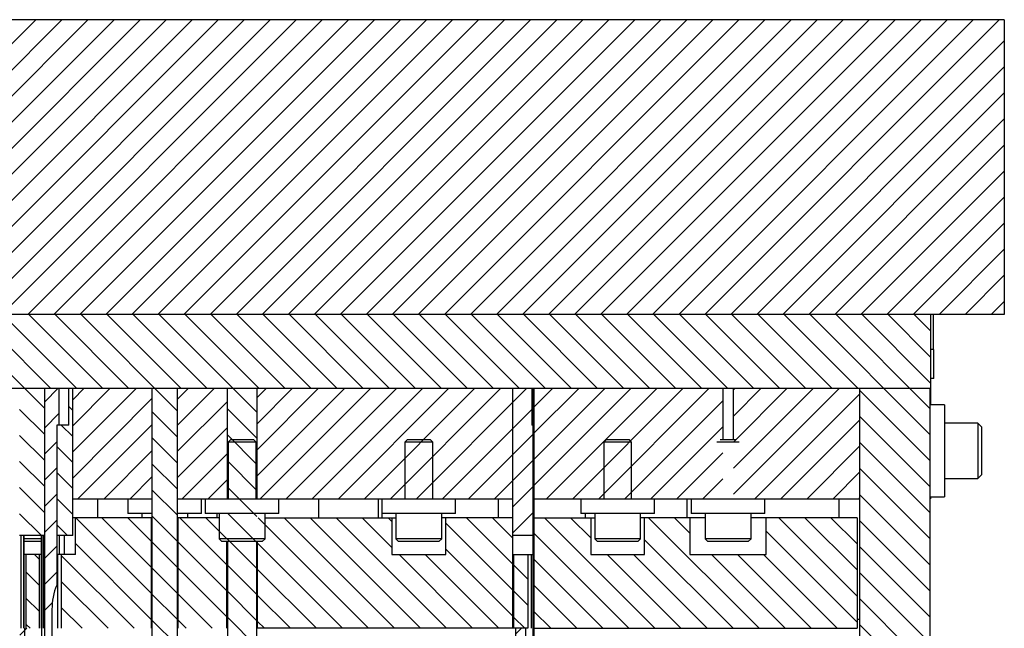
# Model space of a CAD drawing. Header units: inches. Extents: x 1880 to 2363, y -453 to -54.
# Tile 464 of 656: x 1903.49 to 1910.18, y -136.8 to -132.67. Entities that reach past the tile are written whole.
import ezdxf

# ---------------------------------------------------------------- set-up
doc = ezdxf.new("R2010")
doc.units = ezdxf.units.IN
doc.header["$LTSCALE"] = 0.5
doc.header["$MEASUREMENT"] = 0
doc.layers.add('SID-M-F', color=202, linetype='Continuous')
doc.layers.add('SID-M-S', color=105, linetype='Continuous')

msp = doc.modelspace()

# ---------------------------------------------------------------- linework, layer by layer
at = {"layer": 'SID-M-F', "linetype": 'Continuous'}
for p, q in [((1901.60305, -134.66802), (1903.60305, -132.66802)), ((1901.77983, -134.66802), (1903.77983, -132.66802)), ((1901.9566, -134.66802), (1903.9566, -132.66802)), ((1902.13338, -134.66802), (1904.13338, -132.66802)), ((1902.31016, -134.66802), (1904.31016, -132.66802)), ((1902.48693, -134.66802), (1904.48693, -132.66802)), ((1902.66371, -134.66802), (1904.66371, -132.66802)), ((1902.84049, -134.66802), (1904.84049, -132.66802)), ((1903.01726, -134.66802), (1905.01726, -132.66802)), ((1903.19404, -134.66802), (1905.19404, -132.66802)), ((1903.37082, -134.66802), (1905.37082, -132.66802)), ((1903.54759, -134.66802), (1905.54759, -132.66802)), ((1903.72437, -134.66802), (1905.72437, -132.66802)), ((1903.90115, -134.66802), (1905.90115, -132.66802)), ((1904.07792, -134.66802), (1906.07792, -132.66802)), ((1904.2547, -134.66802), (1906.2547, -132.66802)), ((1904.43148, -134.66802), (1906.43148, -132.66802)), ((1904.60825, -134.66802), (1906.60825, -132.66802)), ((1904.78503, -134.66802), (1906.78503, -132.66802)), ((1904.96181, -134.66802), (1906.96181, -132.66802)), ((1905.13858, -134.66802), (1907.13858, -132.66802)), ((1905.31536, -134.66802), (1907.31536, -132.66802)), ((1905.49214, -134.66802), (1907.49214, -132.66802)), ((1905.66891, -134.66802), (1907.66891, -132.66802)), ((1905.84569, -134.66802), (1907.84569, -132.66802)), ((1906.02247, -134.66802), (1908.02247, -132.66802)), ((1906.19924, -134.66802), (1908.19924, -132.66802)), ((1906.37602, -134.66802), (1908.37602, -132.66802)), ((1906.5528, -134.66802), (1908.5528, -132.66802)), ((1906.72957, -134.66802), (1908.72957, -132.66802)), ((1906.90635, -134.66802), (1908.90635, -132.66802)), ((1907.08313, -134.66802), (1909.08313, -132.66802)), ((1907.2599, -134.66802), (1909.2599, -132.66802)), ((1907.43668, -134.66802), (1909.43668, -132.66802)), ((1907.61346, -134.66802), (1909.61346, -132.66802)), ((1907.79023, -134.66802), (1909.79023, -132.66802)), ((1907.96701, -134.66802), (1909.96701, -132.66802)), ((1908.14379, -134.66802), (1910.14379, -132.66802)), ((1908.32056, -134.66802), (1910.17767, -132.81092)), ((1908.49734, -134.66802), (1910.17767, -132.98769)), ((1908.67412, -134.66802), (1910.17767, -133.16447)), ((1908.85089, -134.66802), (1910.17767, -133.34125)), ((1909.02767, -134.66802), (1910.17767, -133.51802)), ((1909.20445, -134.66802), (1910.17767, -133.6948)), ((1909.38122, -134.66802), (1910.17767, -133.87158)), ((1909.558, -134.66802), (1910.17767, -134.04835)), ((1909.73478, -134.66802), (1910.17767, -134.22513)), ((1909.91155, -134.66802), (1910.17767, -134.40191)), ((1910.08833, -134.66802), (1910.17767, -134.57868)), ((1903.66267, -135.30516), (1903.02552, -134.66802)), ((1903.7023, -135.16802), (1903.2023, -134.66802)), ((1903.87908, -135.16802), (1903.37908, -134.66802)), ((1904.05585, -135.16802), (1903.55585, -134.66802)), ((1904.23263, -135.16802), (1903.73263, -134.66802)), ((1904.56417, -135.32278), (1903.90941, -134.66802)), ((1904.58618, -135.16802), (1904.08618, -134.66802)), ((1904.76296, -135.16802), (1904.26296, -134.66802)), ((1905.10267, -135.33095), (1904.43974, -134.66802)), ((1905.11651, -135.16802), (1904.61651, -134.66802)), ((1905.29329, -135.16802), (1904.79329, -134.66802)), ((1905.47007, -135.16802), (1904.97007, -134.66802)), ((1905.64684, -135.16802), (1905.14684, -134.66802)), ((1905.82362, -135.16802), (1905.32362, -134.66802)), ((1906.0004, -135.16802), (1905.5004, -134.66802)), ((1906.17717, -135.16802), (1905.67717, -134.66802)), ((1906.35395, -135.16802), (1905.85395, -134.66802)), ((1906.53073, -135.16802), (1906.03073, -134.66802)), ((1906.7075, -135.16802), (1906.2075, -134.66802)), ((1906.88428, -135.16802), (1906.38428, -134.66802)), ((1907.06106, -135.16802), (1906.56106, -134.66802)), ((1907.23783, -135.16802), (1906.73783, -134.66802)), ((1907.41461, -135.16802), (1906.91461, -134.66802)), ((1907.59139, -135.16802), (1907.09139, -134.66802)), ((1907.76816, -135.16802), (1907.26816, -134.66802)), ((1907.94494, -135.16802), (1907.44494, -134.66802)), ((1908.12172, -135.16802), (1907.62172, -134.66802)), ((1908.29849, -135.16802), (1907.79849, -134.66802)), ((1908.47527, -135.16802), (1907.97527, -134.66802)), ((1908.65205, -135.16802), (1908.15205, -134.66802)), ((1908.82882, -135.16802), (1908.32882, -134.66802)), ((1909.0056, -135.16802), (1908.5056, -134.66802)), ((1909.18238, -135.16802), (1908.68238, -134.66802)), ((1909.67234, -135.4812), (1908.85915, -134.66802)), ((1909.67234, -135.30443), (1909.03593, -134.66802)), ((1909.67767, -135.13298), (1909.21271, -134.66802)), ((1909.67767, -134.9562), (1909.38948, -134.66802)), ((1909.67767, -134.77943), (1909.56626, -134.66802)), ((1903.66267, -135.26005), (1903.7547, -135.16802)), ((1903.85267, -135.24683), (1903.93148, -135.16802)), ((1903.85267, -135.42361), (1904.10825, -135.16802)), ((1903.85267, -135.60038), (1904.28503, -135.16802)), ((1904.56417, -135.24244), (1904.63858, -135.16802)), ((1904.56417, -135.41921), (1904.81536, -135.16802)), ((1905.10267, -135.23427), (1905.16891, -135.16802)), ((1905.10267, -135.41104), (1905.34569, -135.16802)), ((1905.10267, -135.58782), (1905.52247, -135.16802)), ((1905.10267, -135.7646), (1905.69924, -135.16802)), ((1905.12602, -135.91802), (1905.87602, -135.16802)), ((1905.3028, -135.91802), (1906.0528, -135.16802)), ((1905.47957, -135.91802), (1906.22957, -135.16802)), ((1905.65635, -135.91802), (1906.40635, -135.16802)), ((1905.83313, -135.91802), (1906.58313, -135.16802)), ((1906.0099, -135.91802), (1906.7599, -135.16802)), ((1906.18668, -135.91802), (1906.93668, -135.16802)), ((1906.98435, -135.29712), (1907.11346, -135.16802)), ((1906.98435, -135.4739), (1907.29023, -135.16802)), ((1906.98435, -135.65068), (1907.46701, -135.16802)), ((1906.98435, -135.82745), (1907.64379, -135.16802)), ((1907.07056, -135.91802), (1907.82056, -135.16802)), ((1907.24734, -135.91802), (1907.99734, -135.16802)), ((1907.42412, -135.91802), (1908.17412, -135.16802)), ((1908.33897, -135.17995), (1908.35089, -135.16802)), ((1908.33897, -135.35672), (1908.52767, -135.16802)), ((1908.33897, -135.5335), (1908.70445, -135.16802)), ((1908.33897, -135.71028), (1908.88122, -135.16802)), ((1908.33897, -135.88705), (1909.058, -135.16802)), ((1908.48478, -135.91802), (1909.19734, -135.20546)), ((1909.67234, -135.65798), (1909.19734, -135.18298)), ((1903.85267, -135.31839), (1903.82648, -135.2922)), ((1903.85267, -135.77716), (1904.39117, -135.23866)), ((1904.56417, -135.59599), (1904.90267, -135.25749)), ((1906.98435, -135.26809), (1906.97826, -135.262)), ((1907.60089, -135.91802), (1908.26637, -135.25255)), ((1903.66267, -135.48194), (1903.49267, -135.31194)), ((1903.66267, -135.43683), (1903.75917, -135.34033)), ((1904.56417, -135.49956), (1904.39117, -135.32656)), ((1905.10267, -135.50773), (1904.90267, -135.30773)), ((1906.36346, -135.91802), (1906.969, -135.31247)), ((1909.67234, -135.83476), (1909.19734, -135.35976)), ((1903.85267, -135.49516), (1903.77552, -135.41802)), ((1903.88858, -135.91802), (1904.39117, -135.41544)), ((1907.77767, -135.91802), (1908.26637, -135.42932)), ((1908.66155, -135.91802), (1909.19734, -135.38224)), ((1903.66267, -135.65872), (1903.49267, -135.48872)), ((1904.56417, -135.77277), (1904.90267, -135.43427)), ((1905.10267, -135.6845), (1904.90267, -135.4845)), ((1906.54023, -135.91802), (1906.97826, -135.48)), ((1906.98435, -135.44487), (1906.97826, -135.43877)), ((1903.66267, -135.61361), (1903.74417, -135.53211)), ((1903.85267, -135.67194), (1903.74417, -135.56344)), ((1904.56417, -135.67633), (1904.39117, -135.50333)), ((1908.83833, -135.91802), (1909.19734, -135.55901)), ((1909.67234, -136.01153), (1909.19734, -135.53653)), ((1904.06536, -135.91802), (1904.39117, -135.59221)), ((1904.59569, -135.91802), (1904.90267, -135.61104)), ((1906.98435, -135.62164), (1906.97826, -135.61555)), ((1907.95445, -135.91802), (1908.26637, -135.6061)), ((1903.66267, -135.83549), (1903.49267, -135.66549)), ((1904.56417, -135.85311), (1904.39117, -135.68011)), ((1905.10267, -135.86128), (1904.90267, -135.66128)), ((1906.71701, -135.91802), (1906.97826, -135.65677)), ((1903.66267, -135.79038), (1903.74417, -135.70888)), ((1903.85267, -135.84872), (1903.74417, -135.74022)), ((1909.01511, -135.91802), (1909.19734, -135.73579)), ((1909.67234, -136.18831), (1909.19734, -135.71331)), ((1904.24214, -135.91802), (1904.39117, -135.76899)), ((1904.77247, -135.91802), (1904.90267, -135.78782)), ((1906.83787, -135.97394), (1906.97826, -135.83355)), ((1906.98435, -135.79842), (1906.97826, -135.79233)), ((1908.13122, -135.91802), (1908.26637, -135.78288)), ((1903.66267, -136.01227), (1903.49267, -135.84227)), ((1903.66267, -135.96716), (1903.74417, -135.88566)), ((1904.56417, -136.02989), (1904.39117, -135.85689)), ((1905.10267, -136.03806), (1904.90267, -135.83806)), ((1909.67234, -136.36509), (1909.19734, -135.89009)), ((1903.85267, -136.02549), (1903.74417, -135.91699)), ((1909.19188, -135.91802), (1909.19734, -135.91257)), ((1903.64164, -136.16802), (1903.49267, -136.01905)), ((1904.56417, -136.20666), (1904.39117, -136.03366)), ((1905.10267, -136.21483), (1904.90267, -136.01483)), ((1906.83787, -136.15071), (1906.97826, -136.01033)), ((1906.98435, -135.9752), (1906.97826, -135.9691)), ((1903.66267, -136.14394), (1903.74417, -136.06244)), ((1903.81841, -136.16802), (1903.74417, -136.09377)), ((1904.38617, -136.55899), (1903.8737, -136.04652)), ((1904.38617, -136.38222), (1904.05047, -136.04652)), ((1904.38617, -136.20544), (1904.22725, -136.04652)), ((1904.89767, -136.36339), (1904.5808, -136.04652)), ((1904.89767, -136.18661), (1904.75758, -136.04652)), ((1905.86113, -136.79652), (1905.11113, -136.04652)), ((1906.03791, -136.79652), (1905.28791, -136.04652)), ((1906.21469, -136.79652), (1905.46469, -136.04652)), ((1906.39146, -136.79652), (1905.64146, -136.04652)), ((1906.01982, -136.2481), (1905.81824, -136.04652)), ((1906.01982, -136.07132), (1905.99502, -136.04652)), ((1906.83787, -136.53582), (1906.38552, -136.08347)), ((1906.83787, -136.35905), (1906.52535, -136.04652)), ((1906.83787, -136.18227), (1906.70212, -136.04652)), ((1907.80568, -136.79652), (1907.05568, -136.04652)), ((1907.36982, -136.18389), (1907.23245, -136.04652)), ((1908.51278, -136.79652), (1907.76278, -136.04652)), ((1908.04347, -136.15043), (1907.93956, -136.04652)), ((1909.17767, -136.57752), (1908.64667, -136.04652)), ((1909.17767, -136.40075), (1908.82344, -136.04652)), ((1909.17767, -136.22397), (1909.00022, -136.04652)), ((1909.67234, -136.54186), (1909.19734, -136.06686)), ((1906.98435, -136.15197), (1906.97826, -136.14588)), ((1907.6289, -136.79652), (1906.98435, -136.15197)), ((1909.17767, -136.7543), (1908.56186, -136.1385)), ((1904.38617, -136.73577), (1903.87267, -136.22227)), ((1904.56417, -136.38344), (1904.39117, -136.21044)), ((1904.89767, -136.54016), (1904.56917, -136.21166)), ((1905.10267, -136.39161), (1904.90267, -136.19161)), ((1905.68436, -136.79652), (1905.10767, -136.21983)), ((1908.33601, -136.79652), (1907.73552, -136.19603)), ((1903.62417, -136.32732), (1903.59337, -136.29652)), ((1903.66267, -136.32071), (1903.74417, -136.23921)), ((1906.56824, -136.79652), (1906.06824, -136.29652)), ((1906.74502, -136.79652), (1906.24502, -136.29652)), ((1906.83787, -136.7126), (1906.38552, -136.26025)), ((1907.98245, -136.79652), (1907.48245, -136.29652)), ((1908.15923, -136.79652), (1907.65923, -136.29652)), ((1908.68956, -136.79652), (1908.18956, -136.29652)), ((1908.86634, -136.79652), (1908.36634, -136.29652)), ((1909.04311, -136.79652), (1908.54311, -136.29652)), ((1909.67234, -136.71864), (1909.19734, -136.24364)), ((1904.27014, -136.79652), (1903.77767, -136.30405)), ((1905.10267, -136.56839), (1904.90267, -136.36839)), ((1906.94267, -136.46384), (1906.84767, -136.36884)), ((1907.45212, -136.79652), (1906.97826, -136.32266)), ((1903.62417, -136.5041), (1903.53667, -136.4166)), ((1903.66267, -136.49749), (1903.74417, -136.41599)), ((1904.56417, -136.56022), (1904.39117, -136.38722)), ((1904.89767, -136.71694), (1904.56917, -136.38844)), ((1905.50758, -136.79652), (1905.10767, -136.39661)), ((1909.67234, -136.89542), (1909.19734, -136.42042)), ((1904.09337, -136.79652), (1903.77767, -136.48082)), ((1907.27535, -136.79652), (1906.97826, -136.49943)), ((1904.56417, -136.73699), (1904.39117, -136.56399)), ((1904.80047, -136.79652), (1904.56917, -136.56522)), ((1905.10267, -136.74516), (1904.90267, -136.54516)), ((1906.94267, -136.64062), (1906.84767, -136.54562)), ((1903.62417, -136.68088), (1903.53667, -136.59338)), ((1903.66267, -136.67427), (1903.71479, -136.62215)), ((1905.3308, -136.79652), (1905.10767, -136.57339)), ((1909.67234, -137.07219), (1909.19734, -136.59719)), ((1903.91659, -136.79652), (1903.77767, -136.6576)), ((1906.98435, -136.68231), (1906.97826, -136.67621)), ((1907.09857, -136.79652), (1906.98435, -136.68231)), ((1904.56417, -136.91377), (1904.39117, -136.74077)), ((1904.6237, -136.79652), (1904.56917, -136.74199)), ((1905.10267, -136.92194), (1904.90267, -136.72194)), ((1905.15403, -136.79652), (1905.10767, -136.75016)), ((1906.92179, -136.79652), (1906.84767, -136.7224)), ((1903.49317, -136.84377), (1903.54041, -136.79652)), ((1903.56304, -136.79652), (1903.53667, -136.77015)), ((1906.86167, -136.83402), (1906.89917, -136.79652)), ((1909.67234, -137.24897), (1909.19734, -136.77397))]:
    msp.add_line(p, q, dxfattribs=at)
at = {"layer": 'SID-M-S'}
for p, q in [((1910.17767, -132.66802), (1897.67767, -132.66802)), ((1910.17767, -132.66802), (1910.17767, -134.66802)), ((1910.17767, -134.66802), (1897.67767, -134.66802)), ((1909.67767, -134.66802), (1909.67767, -135.28052)), ((1909.6973, -134.90424), (1909.6973, -134.66802)), ((1909.69897, -134.90424), (1909.67767, -134.90424)), ((1909.69897, -135.10109), (1909.69897, -134.90424)), ((1909.69897, -135.10109), (1909.67767, -135.10109)), ((1898.17767, -135.16802), (1909.67767, -135.16802)), ((1903.66267, -137.23302), (1903.66267, -135.16802)), ((1903.75917, -135.16802), (1903.75917, -135.41802)), ((1903.82648, -135.41802), (1903.82648, -135.16802)), ((1903.85267, -136.16802), (1903.85267, -135.16802)), ((1904.39117, -135.16802), (1904.39117, -137.17477)), ((1904.56417, -137.17477), (1904.56417, -135.16802)), ((1904.90267, -135.91802), (1904.90267, -135.16802)), ((1905.10267, -135.16802), (1905.10267, -135.91802)), ((1906.83787, -135.16802), (1906.83787, -136.79652)), ((1906.969, -135.16802), (1906.969, -135.41802)), ((1906.97826, -137.24802), (1906.97826, -135.16802)), ((1906.98435, -135.16802), (1906.98435, -140.95302)), ((1908.26637, -135.16802), (1908.26637, -135.51802)), ((1908.33897, -135.51802), (1908.33897, -135.16802)), ((1909.19734, -137.23302), (1909.19734, -135.16802)), ((1909.67234, -135.16802), (1909.67234, -137.52302)), ((1909.77234, -135.28052), (1909.67234, -135.28052)), ((1909.77234, -135.28052), (1909.77234, -135.90552)), ((1903.82648, -135.41802), (1903.74417, -135.41802)), ((1903.74417, -135.41802), (1903.74417, -136.50377)), ((1906.97826, -135.41802), (1906.969, -135.41802)), ((1909.99734, -135.40552), (1909.77234, -135.40552)), ((1910.02234, -135.43052), (1909.99734, -135.40552)), ((1909.99734, -135.40552), (1909.99734, -135.78052)), ((1910.02234, -135.43052), (1910.02234, -135.75552)), ((1904.92317, -135.51802), (1904.90767, -135.53352)), ((1904.90767, -135.53352), (1904.90767, -135.91802)), ((1905.09767, -135.53352), (1904.90767, -135.53352)), ((1905.08217, -135.51802), (1904.92317, -135.51802)), ((1905.09767, -135.53352), (1905.08217, -135.51802)), ((1905.09767, -135.91802), (1905.09767, -135.53352)), ((1906.12317, -135.51802), (1906.10767, -135.53352)), ((1906.10767, -135.53352), (1906.10767, -135.91802)), ((1906.29767, -135.53352), (1906.10767, -135.53352)), ((1906.28217, -135.51802), (1906.12317, -135.51802)), ((1906.29767, -135.53352), (1906.28217, -135.51802)), ((1906.29767, -135.91802), (1906.29767, -135.53352)), ((1907.47317, -135.51802), (1907.45767, -135.53352)), ((1907.45767, -135.53352), (1907.45767, -135.91802)), ((1907.64767, -135.53352), (1907.45767, -135.53352)), ((1907.63217, -135.51802), (1907.47317, -135.51802)), ((1907.64767, -135.53352), (1907.63217, -135.51802)), ((1907.64767, -135.91802), (1907.64767, -135.53352)), ((1908.37829, -135.53352), (1908.22704, -135.53352)), ((1908.35757, -135.51802), (1908.24777, -135.51802)), ((1909.99734, -135.78052), (1910.02234, -135.75552)), ((1909.77234, -135.78052), (1909.99734, -135.78052)), ((1903.85267, -135.91802), (1904.39117, -135.91802)), ((1904.02142, -135.91802), (1904.02142, -136.04652)), ((1904.22767, -135.91802), (1904.22767, -136.01802)), ((1904.56417, -135.91802), (1906.83787, -135.91802)), ((1904.72767, -136.01802), (1904.72767, -135.91802)), ((1904.75267, -135.91802), (1904.75267, -136.01802)), ((1905.25267, -136.01802), (1905.25267, -135.91802)), ((1905.52142, -135.91802), (1905.52142, -136.04652)), ((1905.92767, -135.91802), (1905.92767, -136.04652)), ((1905.95267, -135.91802), (1905.95267, -136.04652)), ((1906.45267, -136.01802), (1906.45267, -135.91802)), ((1906.74263, -136.04652), (1906.74263, -135.91802)), ((1906.98435, -135.91802), (1909.19734, -135.91802)), ((1907.30267, -135.91802), (1907.30267, -136.01802)), ((1907.80267, -136.01802), (1907.80267, -135.91802)), ((1908.02142, -135.91802), (1908.02142, -136.04652)), ((1908.05267, -135.91802), (1908.05267, -136.01802)), ((1908.55267, -136.01802), (1908.55267, -135.91802)), ((1909.05759, -136.04652), (1909.05759, -135.91802)), ((1909.67234, -135.90552), (1909.77234, -135.90552)), ((1909.67234, -135.91802), (1909.67767, -135.91802)), ((1909.67767, -135.90552), (1909.67767, -135.91802)), ((1904.39117, -136.01802), (1904.22767, -136.01802)), ((1904.32167, -136.01802), (1904.32167, -136.04652)), ((1904.72767, -136.01802), (1904.56417, -136.01802)), ((1904.63367, -136.04652), (1904.63367, -136.01802)), ((1905.25267, -136.01802), (1904.75267, -136.01802)), ((1904.83392, -136.04652), (1904.83392, -136.01802)), ((1904.84667, -136.01802), (1904.84667, -136.18902)), ((1905.15867, -136.18902), (1905.15867, -136.01802)), ((1906.45267, -136.01802), (1905.95267, -136.01802)), ((1906.04667, -136.01802), (1906.04667, -136.18902)), ((1906.35867, -136.18902), (1906.35867, -136.01802)), ((1907.80267, -136.01802), (1907.30267, -136.01802)), ((1907.33392, -136.04652), (1907.33392, -136.01802)), ((1907.39667, -136.01802), (1907.39667, -136.18902)), ((1907.70867, -136.18902), (1907.70867, -136.01802)), ((1908.55267, -136.01802), (1908.05267, -136.01802)), ((1908.14667, -136.01802), (1908.14667, -136.18902)), ((1908.45867, -136.18902), (1908.45867, -136.01802)), ((1904.39117, -136.04652), (1903.85267, -136.04652)), ((1903.87267, -136.29652), (1903.87267, -136.04652)), ((1904.38617, -136.04652), (1904.38617, -136.79652)), ((1904.84667, -136.04652), (1904.56417, -136.04652)), ((1904.56917, -136.79652), (1904.56917, -136.04652)), ((1905.15867, -136.04652), (1906.04667, -136.04652)), ((1906.01982, -136.04652), (1906.01982, -136.29652)), ((1906.83787, -136.04652), (1906.35867, -136.04652)), ((1906.38552, -136.29652), (1906.38552, -136.04652)), ((1906.98435, -136.04652), (1907.39667, -136.04652)), ((1907.36982, -136.04652), (1907.36982, -136.29652)), ((1908.14667, -136.04652), (1907.70867, -136.04652)), ((1907.73552, -136.29652), (1907.73552, -136.04652)), ((1908.04347, -136.04652), (1908.04347, -136.29652)), ((1909.17767, -136.04652), (1908.45867, -136.04652)), ((1908.56186, -136.29652), (1908.56186, -136.04652)), ((1909.17767, -136.04652), (1909.17767, -136.79652)), ((1903.66267, -136.16802), (1903.49267, -136.16802)), ((1903.49974, -136.16802), (1903.49974, -136.79652)), ((1903.50077, -136.16802), (1903.50077, -136.79652)), ((1903.51867, -136.16802), (1903.51867, -136.79652)), ((1903.52167, -136.16802), (1903.52167, -136.79652)), ((1903.63917, -136.16802), (1903.63917, -136.79652)), ((1903.64165, -136.16802), (1903.64165, -136.79652)), ((1903.65303, -136.16802), (1903.65303, -136.79652)), ((1903.6556, -136.16802), (1903.6556, -136.79652)), ((1903.85267, -136.16802), (1903.74417, -136.16802)), ((1903.76311, -136.29652), (1903.76311, -136.16802)), ((1903.76397, -136.29652), (1903.76397, -136.16802)), ((1903.79672, -136.29652), (1903.79672, -136.16802)), ((1906.97826, -136.16802), (1906.83787, -136.16802)), ((1903.63917, -136.18902), (1903.52167, -136.18902)), ((1903.63917, -136.20802), (1903.52167, -136.20802)), ((1904.84667, -136.18902), (1904.86567, -136.20802)), ((1905.15867, -136.18902), (1904.84667, -136.18902)), ((1905.13967, -136.20802), (1904.86567, -136.20802)), ((1904.89767, -136.20802), (1904.89767, -136.79652)), ((1904.90267, -136.20802), (1904.90267, -137.16027)), ((1905.10267, -137.16027), (1905.10267, -136.20802)), ((1905.1062, -136.79652), (1905.1062, -136.20802)), ((1905.10767, -136.79652), (1905.10767, -136.20802)), ((1905.13967, -136.20802), (1905.15867, -136.18902)), ((1906.04667, -136.18902), (1906.06567, -136.20802)), ((1906.35867, -136.18902), (1906.04667, -136.18902)), ((1906.33967, -136.20802), (1906.06567, -136.20802)), ((1906.33967, -136.20802), (1906.35867, -136.18902)), ((1907.39667, -136.18902), (1907.41567, -136.20802)), ((1907.70867, -136.18902), (1907.39667, -136.18902)), ((1907.68967, -136.20802), (1907.41567, -136.20802)), ((1907.68967, -136.20802), (1907.70867, -136.18902)), ((1908.14667, -136.18902), (1908.16567, -136.20802)), ((1908.45867, -136.18902), (1908.14667, -136.18902)), ((1908.43967, -136.20802), (1908.16567, -136.20802)), ((1908.43967, -136.20802), (1908.45867, -136.18902)), ((1903.63917, -136.29652), (1903.52167, -136.29652)), ((1903.53667, -136.79652), (1903.53667, -136.29652)), ((1903.62417, -136.29652), (1903.62417, -136.79652)), ((1903.87267, -136.29652), (1903.74417, -136.29652)), ((1903.75267, -136.79652), (1903.75267, -136.29652)), ((1903.77767, -136.79652), (1903.77767, -136.29652)), ((1906.01982, -136.29652), (1906.38552, -136.29652)), ((1906.83787, -136.29652), (1906.97826, -136.29652)), ((1906.84767, -136.79652), (1906.84767, -136.29652)), ((1906.94267, -136.29652), (1906.94267, -136.79652)), ((1906.96767, -136.79652), (1906.96767, -136.29652)), ((1907.36982, -136.29652), (1907.73552, -136.29652)), ((1908.04347, -136.29652), (1908.56186, -136.29652)), ((1903.71217, -136.66802), (1903.71217, -137.23302)), ((1909.1757, -136.73451), (1909.19734, -136.73451)), ((1903.52717, -137.19352), (1903.52717, -136.79652)), ((1903.64067, -136.79652), (1903.64067, -137.19352)), ((1906.94267, -136.79652), (1905.10267, -136.79652)), ((1906.86167, -137.17152), (1906.86167, -136.79652)), ((1906.92667, -136.79652), (1906.92667, -137.19352)), ((1906.98435, -136.79652), (1909.17767, -136.79652))]:
    msp.add_line(p, q, dxfattribs=at)
msp.add_arc((1904.14967, -136.66802), 0.4375, 157.950084, 180, dxfattribs=at)

doc.saveas('drawing.dxf')
